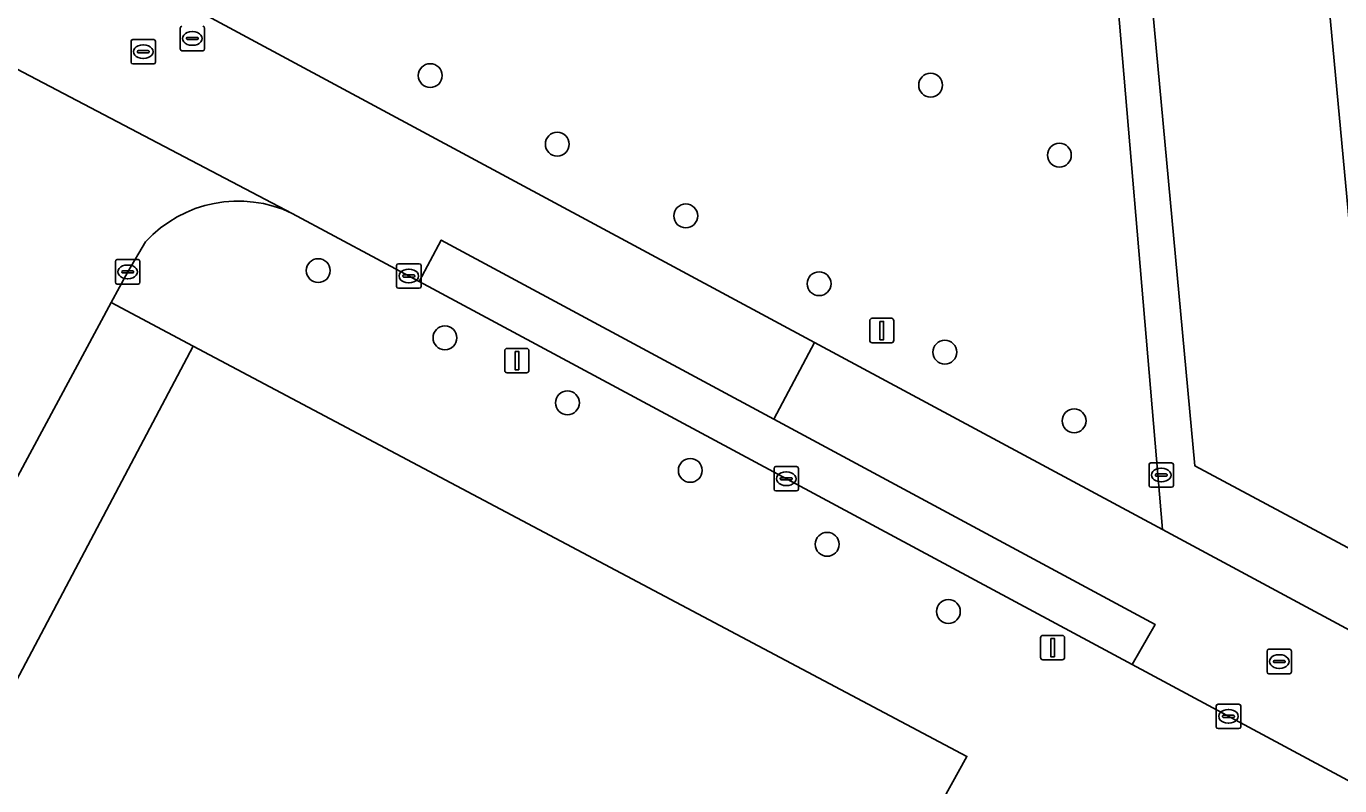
# Model space of a CAD drawing. Extents: x 159489 to 160304, y 383825 to 384531.
# Drawn here: x 159655.5 to 159709.3, y 384216.6 to 384247.7 of the extents above; entities that cross this region are included whole.
import ezdxf

# ---------------------------------------------------------------- set-up
doc = ezdxf.new("R2010")
doc.units = 0
for name, color, linetype in [('IMGEO_Boom', 7, 'Continuous'), ('IMGEO_Groenvoorziening', 7, 'Continuous'), ('IMGEO_Kolk', 7, 'Continuous'), ('IMGEO_Lichtmast', 7, 'Continuous'), ('IMGEO_Pand', 7, 'Continuous'), ('IMGEO_Parkeervlak_gesloten', 7, 'Continuous'), ('IMGEO_Rijbaan_lokaal_gesloten', 7, 'Continuous'), ('IMGEO_Rioolput', 7, 'Continuous'), ('IMGEO_Voetgangersgebied_gesloten', 7, 'Continuous'), ('IMGEO_Voetgangersgebied_open', 7, 'Continuous'), ('IMGEO_Voetpad_open', 7, 'Continuous')]:
    doc.layers.add(name, color=color, linetype=linetype)

msp = doc.modelspace()

# ---------------------------------------------------------------- linework, layer by layer
at = {"layer": 'IMGEO_Boom'}
for centre in [(159672.045, 384245.642), (159692.533, 384245.249), (159677.246, 384242.834), (159697.805, 384242.385), (159682.506, 384239.894), (159667.459, 384237.653), (159687.966, 384237.117), (159672.647, 384234.902), (159693.114, 384234.311), (159677.661, 384232.238), (159698.407, 384231.499), (159682.692, 384229.47), (159688.298, 384226.441), (159693.26, 384223.69)]:
    msp.add_circle(centre, 0.489, dxfattribs=at)
at = {"layer": 'IMGEO_Groenvoorziening'}
msp.add_lwpolyline([(159653.655, 384278.383), (159643.082, 384258.763), (159687.782, 384234.713), (159702.031, 384227.047), (159699.72, 384254.238)], dxfattribs=at)
at = {"layer": 'IMGEO_Kolk'}
for p, q in [((159659.155, 384237.177), (159659.155, 384238.029)), ((159659.23, 384238.103), (159660.082, 384238.103)), ((159659.643, 384237.883), (159659.668, 384237.883)), ((159660.156, 384238.029), (159660.156, 384237.177)), ((159670.667, 384237.007), (159670.667, 384237.859)), ((159670.742, 384237.933), (159671.594, 384237.933)), ((159671.668, 384237.859), (159671.668, 384237.007)), ((159659.414, 384237.597), (159659.414, 384237.609)), ((159659.852, 384237.56), (159659.454, 384237.56)), ((159659.457, 384237.646), (159659.855, 384237.646)), ((159659.666, 384237.323), (159659.641, 384237.323)), ((159659.898, 384237.609), (159659.898, 384237.597)), ((159670.926, 384237.427), (159670.926, 384237.439)), ((159671.364, 384237.39), (159670.966, 384237.39)), ((159670.969, 384237.476), (159671.367, 384237.476)), ((159671.155, 384237.713), (159671.18, 384237.713)), ((159671.41, 384237.439), (159671.41, 384237.427)), ((159660.082, 384237.103), (159659.23, 384237.103)), ((159671.594, 384236.933), (159670.742, 384236.933)), ((159671.178, 384237.153), (159671.153, 384237.153)), ((159686.12, 384228.701), (159686.12, 384229.553)), ((159686.195, 384229.627), (159687.047, 384229.627)), ((159686.608, 384229.407), (159686.633, 384229.407)), ((159687.121, 384229.553), (159687.121, 384228.701)), ((159701.475, 384228.853), (159701.475, 384229.705)), ((159701.55, 384229.779), (159702.402, 384229.779)), ((159701.734, 384229.273), (159701.734, 384229.285)), ((159701.777, 384229.322), (159702.175, 384229.322)), ((159701.963, 384229.559), (159701.988, 384229.559)), ((159702.218, 384229.285), (159702.218, 384229.273)), ((159702.476, 384229.705), (159702.476, 384228.853)), ((159686.379, 384229.121), (159686.379, 384229.133)), ((159686.817, 384229.084), (159686.419, 384229.084)), ((159686.422, 384229.17), (159686.82, 384229.17)), ((159686.631, 384228.847), (159686.606, 384228.847)), ((159686.863, 384229.133), (159686.863, 384229.121)), ((159702.402, 384228.779), (159701.55, 384228.779)), ((159702.172, 384229.236), (159701.774, 384229.236)), ((159701.986, 384228.999), (159701.961, 384228.999)), ((159687.047, 384228.627), (159686.195, 384228.627)), ((159704.228, 384218.968), (159704.228, 384219.82)), ((159704.303, 384219.894), (159705.155, 384219.894)), ((159704.716, 384219.674), (159704.741, 384219.674)), ((159705.229, 384219.82), (159705.229, 384218.968)), ((159704.487, 384219.388), (159704.487, 384219.4)), ((159704.925, 384219.351), (159704.527, 384219.351)), ((159704.53, 384219.437), (159704.928, 384219.437)), ((159704.739, 384219.114), (159704.714, 384219.114)), ((159704.971, 384219.4), (159704.971, 384219.388)), ((159705.155, 384218.894), (159704.303, 384218.894))]:
    msp.add_line(p, q, dxfattribs=at)
for points in [[(159659.155, 384237.177), (159659.155, 384238.029)], [(159659.23, 384238.103), (159660.082, 384238.103)], [(159660.156, 384238.029), (159660.156, 384237.177)], [(159670.667, 384237.007), (159670.667, 384237.859)], [(159670.742, 384237.933), (159671.594, 384237.933)], [(159671.668, 384237.859), (159671.668, 384237.007)], [(159660.082, 384237.103), (159659.23, 384237.103)], [(159671.594, 384236.933), (159670.742, 384236.933)], [(159686.12, 384228.701), (159686.12, 384229.553)], [(159686.195, 384229.627), (159687.047, 384229.627)], [(159687.121, 384229.553), (159687.121, 384228.701)], [(159701.475, 384228.853), (159701.475, 384229.705)], [(159701.55, 384229.779), (159702.402, 384229.779)], [(159702.476, 384229.705), (159702.476, 384228.853)], [(159702.402, 384228.779), (159701.55, 384228.779)], [(159687.047, 384228.627), (159686.195, 384228.627)], [(159704.228, 384218.968), (159704.228, 384219.82)], [(159704.303, 384219.894), (159705.155, 384219.894)], [(159705.229, 384219.82), (159705.229, 384218.968)], [(159705.155, 384218.894), (159704.303, 384218.894)]]:
    msp.add_lwpolyline(points, dxfattribs=at)
for centre, radius, start, end in [((159659.232, 384238.027), 0.0765, 91.552, 178.448), ((159659.232, 384238.027), 0.0765, 91.552, 178.448), ((159660.08, 384238.027), 0.0765, 1.552, 88.448), ((159660.08, 384238.027), 0.0765, 1.552, 88.448), ((159670.744, 384237.857), 0.0765, 91.552, 178.448), ((159670.744, 384237.857), 0.0765, 91.552, 178.448), ((159671.592, 384237.857), 0.0765, 1.552, 88.448), ((159671.592, 384237.857), 0.0765, 1.552, 88.448), ((159659.454, 384237.606), 0.0403, 85.8775, 175.7526), ((159659.451, 384237.596), 0.0366, 178.938, 274.7102), ((159659.855, 384237.603), 0.043, 264.8664, 352.4533), ((159659.859, 384237.608), 0.0386, 1.7309, 96.639), ((159670.966, 384237.436), 0.0403, 85.8775, 175.7526), ((159670.963, 384237.426), 0.0366, 178.938, 274.7102), ((159671.367, 384237.433), 0.043, 264.8664, 352.4533), ((159671.371, 384237.438), 0.0386, 1.7309, 96.639), ((159659.232, 384237.179), 0.0765, 181.552, 268.448), ((159659.232, 384237.179), 0.0765, 181.552, 268.448), ((159660.08, 384237.179), 0.0765, 271.552, 358.448), ((159660.08, 384237.179), 0.0765, 271.552, 358.448), ((159670.744, 384237.009), 0.0765, 181.552, 268.448), ((159670.744, 384237.009), 0.0765, 181.552, 268.448), ((159671.592, 384237.009), 0.0765, 271.552, 358.448), ((159671.592, 384237.009), 0.0765, 271.552, 358.448), ((159686.197, 384229.551), 0.0765, 91.552, 178.448), ((159686.197, 384229.551), 0.0765, 91.552, 178.448), ((159687.045, 384229.551), 0.0765, 1.552, 88.448), ((159687.045, 384229.551), 0.0765, 1.552, 88.448), ((159701.552, 384229.703), 0.0765, 91.552, 178.448), ((159701.552, 384229.703), 0.0765, 91.552, 178.448), ((159701.774, 384229.282), 0.0403, 85.8775, 175.7526), ((159701.771, 384229.272), 0.0366, 178.938, 274.7102), ((159702.175, 384229.279), 0.043, 264.8664, 352.4533), ((159702.179, 384229.284), 0.0386, 1.7309, 96.639), ((159702.4, 384229.703), 0.0765, 1.552, 88.448), ((159702.4, 384229.703), 0.0765, 1.552, 88.448), ((159686.419, 384229.13), 0.0403, 85.8775, 175.7526), ((159686.416, 384229.12), 0.0366, 178.938, 274.7102), ((159686.82, 384229.127), 0.043, 264.8664, 352.4533), ((159686.824, 384229.132), 0.0386, 1.7309, 96.639), ((159701.552, 384228.855), 0.0765, 181.552, 268.448), ((159701.552, 384228.855), 0.0765, 181.552, 268.448), ((159702.4, 384228.855), 0.0765, 271.552, 358.448), ((159702.4, 384228.855), 0.0765, 271.552, 358.448), ((159686.197, 384228.703), 0.0765, 181.552, 268.448), ((159686.197, 384228.703), 0.0765, 181.552, 268.448), ((159687.045, 384228.703), 0.0765, 271.552, 358.448), ((159687.045, 384228.703), 0.0765, 271.552, 358.448), ((159704.305, 384219.818), 0.0765, 91.552, 178.448), ((159704.305, 384219.818), 0.0765, 91.552, 178.448), ((159705.153, 384219.818), 0.0765, 1.552, 88.448), ((159705.153, 384219.818), 0.0765, 1.552, 88.448), ((159704.527, 384219.397), 0.0403, 85.8775, 175.7526), ((159704.524, 384219.387), 0.0366, 178.938, 274.7102), ((159704.928, 384219.394), 0.043, 264.8664, 352.4533), ((159704.932, 384219.399), 0.0386, 1.7309, 96.639), ((159704.305, 384218.97), 0.0765, 181.552, 268.448), ((159704.305, 384218.97), 0.0765, 181.552, 268.448), ((159705.153, 384218.97), 0.0765, 271.552, 358.448), ((159705.153, 384218.97), 0.0765, 271.552, 358.448)]:
    msp.add_arc(centre, radius, start, end, dxfattribs=at)
for centre, major_axis, ratio, start_param, end_param in [((159659.642, 384237.603), (-0.387, 0.002), 0.722429, 4.712389, 7.853982), ((159659.667, 384237.603), (-0.39, 0.002), 0.717154, 1.570796, 4.712389), ((159671.154, 384237.433), (-0.387, 0.002), 0.722429, 4.712389, 7.853982), ((159671.179, 384237.433), (-0.39, 0.002), 0.717154, 1.570796, 4.712389), ((159686.607, 384229.127), (-0.387, 0.002), 0.722429, 4.712389, 7.853982), ((159686.632, 384229.127), (-0.39, 0.002), 0.717154, 1.570796, 4.712389), ((159701.962, 384229.279), (-0.387, 0.002), 0.722429, 4.712389, 7.853982), ((159701.987, 384229.279), (-0.39, 0.002), 0.717154, 1.570796, 4.712389), ((159704.715, 384219.394), (-0.387, 0.002), 0.722429, 4.712389, 7.853982), ((159704.74, 384219.394), (-0.39, 0.002), 0.717154, 1.570796, 4.712389)]:
    msp.add_ellipse(centre, major_axis=major_axis, ratio=ratio, start_param=start_param, end_param=end_param, dxfattribs=at)
at = {"layer": 'IMGEO_Lichtmast'}
for p, q in [((159690.037, 384234.799), (159690.037, 384235.599)), ((159690.037, 384235.599), (159690.037, 384234.799)), ((159690.137, 384235.699), (159690.927, 384235.699)), ((159690.927, 384235.699), (159690.137, 384235.699)), ((159691.027, 384235.599), (159691.027, 384234.799)), ((159691.027, 384234.799), (159691.027, 384235.599)), ((159690.927, 384234.699), (159690.137, 384234.699)), ((159690.137, 384234.699), (159690.927, 384234.699)), ((159675.096, 384233.566), (159675.096, 384234.366)), ((159675.096, 384234.366), (159675.096, 384233.566)), ((159675.196, 384234.466), (159675.986, 384234.466)), ((159675.986, 384234.466), (159675.196, 384234.466)), ((159676.086, 384234.366), (159676.086, 384233.566)), ((159676.086, 384233.566), (159676.086, 384234.366)), ((159675.986, 384233.466), (159675.196, 384233.466)), ((159675.196, 384233.466), (159675.986, 384233.466)), ((159697.031, 384221.811), (159697.031, 384222.611)), ((159697.031, 384222.611), (159697.031, 384221.811)), ((159697.131, 384222.711), (159697.921, 384222.711)), ((159697.921, 384222.711), (159697.131, 384222.711)), ((159698.021, 384222.611), (159698.021, 384221.811)), ((159698.021, 384221.811), (159698.021, 384222.611)), ((159697.921, 384221.711), (159697.131, 384221.711)), ((159697.131, 384221.711), (159697.921, 384221.711))]:
    msp.add_line(p, q, dxfattribs=at)
for points in [[(159690.457, 384235.574), (159690.607, 384235.574), (159690.607, 384234.824), (159690.457, 384234.824), (159690.457, 384235.574)], [(159675.516, 384234.341), (159675.666, 384234.341), (159675.666, 384233.591), (159675.516, 384233.591), (159675.516, 384234.341)], [(159697.451, 384222.586), (159697.601, 384222.586), (159697.601, 384221.836), (159697.451, 384221.836), (159697.451, 384222.586)]]:
    msp.add_lwpolyline(points, dxfattribs=at)
for centre, start, end in [((159690.137, 384235.599), 90, 180), ((159690.137, 384235.599), 90, 180), ((159690.927, 384235.599), 0, 90), ((159690.927, 384235.599), 360, 90), ((159690.137, 384234.799), 180, 270), ((159690.137, 384234.799), 180, 270), ((159690.927, 384234.799), 270, 0), ((159690.927, 384234.799), 270, 0), ((159675.196, 384234.366), 90, 180), ((159675.196, 384234.366), 90, 180), ((159675.986, 384234.366), 0, 90), ((159675.986, 384234.366), 360, 90), ((159675.196, 384233.566), 180, 270), ((159675.196, 384233.566), 180, 270), ((159675.986, 384233.566), 270, 0), ((159675.986, 384233.566), 270, 0), ((159697.131, 384222.611), 90, 180), ((159697.131, 384222.611), 90, 180), ((159697.921, 384222.611), 0, 90), ((159697.921, 384222.611), 360, 90), ((159697.131, 384221.811), 180, 270), ((159697.131, 384221.811), 180, 270), ((159697.921, 384221.811), 270, 0), ((159697.921, 384221.811), 270, 0)]:
    msp.add_arc(centre, 0.1, start, end, dxfattribs=at)
at = {"layer": 'IMGEO_Pand'}
msp.add_lwpolyline([(159692.377, 384214.788), (159694.017, 384217.753), (159662.333, 384234.555), (159651.4, 384213.888)], dxfattribs=at)
at = {"layer": 'IMGEO_Parkeervlak_gesloten'}
msp.add_lwpolyline([(159686.109, 384231.571), (159672.497, 384238.902), (159671.595, 384237.203), (159700.79, 384221.512), (159701.722, 384223.162)], close=True, dxfattribs=at)
at = {"layer": 'IMGEO_Rijbaan_lokaal_gesloten'}
for points in [[(159653.711, 384246.637), (159666.397, 384239.997), (159671.595, 384237.203), (159672.497, 384238.902), (159686.109, 384231.571), (159687.782, 384234.713), (159643.082, 384258.763)], [(159666.397, 384239.997), (159653.711, 384246.637)], [(159636.525, 384194.583), (159640.934, 384202.788), (159639.307, 384203.695), (159640.5, 384205.922), (159642.138, 384205.059), (159643.404, 384207.416), (159644.131, 384208.747), (159647.908, 384215.784), (159651.321, 384222.115), (159658.978, 384236.342), (159659.656, 384237.603), (159660.392, 384238.832)], [(159759.321, 384196.257), (159757.536, 384197.201), (159751.393, 384200.54), (159714.889, 384220.13), (159702.031, 384227.047), (159687.782, 384234.713), (159686.109, 384231.571), (159701.722, 384223.162), (159700.79, 384221.512), (159716.588, 384213.02), (159717.497, 384214.699), (159780.53, 384180.797), (159779.651, 384179.125), (159784.074, 384176.748)]]:
    msp.add_lwpolyline(points, dxfattribs=at)
msp.add_arc((159664.177, 384235.38), 5.123, 64.3224, 137.6361, dxfattribs=at)
at = {"layer": 'IMGEO_Rioolput'}
for p, q in [((159661.803, 384246.737), (159661.803, 384247.589)), ((159662.804, 384247.589), (159662.804, 384246.737)), ((159659.794, 384246.195), (159659.794, 384247.047)), ((159659.869, 384247.121), (159660.721, 384247.121)), ((159660.795, 384247.047), (159660.795, 384246.195)), ((159662.062, 384247.157), (159662.062, 384247.169)), ((159662.5, 384247.12), (159662.102, 384247.12)), ((159662.105, 384247.206), (159662.503, 384247.206)), ((159662.291, 384247.443), (159662.316, 384247.443)), ((159662.546, 384247.169), (159662.546, 384247.157)), ((159660.053, 384246.615), (159660.053, 384246.627)), ((159660.491, 384246.578), (159660.093, 384246.578)), ((159660.096, 384246.664), (159660.494, 384246.664)), ((159660.282, 384246.901), (159660.307, 384246.901)), ((159660.537, 384246.627), (159660.537, 384246.615)), ((159662.73, 384246.663), (159661.878, 384246.663)), ((159662.314, 384246.883), (159662.289, 384246.883)), ((159660.721, 384246.121), (159659.869, 384246.121)), ((159660.305, 384246.341), (159660.28, 384246.341)), ((159706.308, 384221.214), (159706.308, 384222.066)), ((159706.383, 384222.14), (159707.235, 384222.14)), ((159706.796, 384221.92), (159706.821, 384221.92)), ((159707.309, 384222.066), (159707.309, 384221.214)), ((159706.567, 384221.634), (159706.567, 384221.646)), ((159707.005, 384221.597), (159706.607, 384221.597)), ((159706.61, 384221.683), (159707.008, 384221.683)), ((159706.819, 384221.36), (159706.794, 384221.36)), ((159707.051, 384221.646), (159707.051, 384221.634)), ((159707.235, 384221.14), (159706.383, 384221.14))]:
    msp.add_line(p, q, dxfattribs=at)
for points in [[(159661.803, 384246.737), (159661.803, 384247.589)], [(159662.804, 384247.589), (159662.804, 384246.737)], [(159659.794, 384246.195), (159659.794, 384247.047)], [(159659.869, 384247.121), (159660.721, 384247.121)], [(159660.795, 384247.047), (159660.795, 384246.195)], [(159662.73, 384246.663), (159661.878, 384246.663)], [(159660.721, 384246.121), (159659.869, 384246.121)], [(159706.308, 384221.214), (159706.308, 384222.066)], [(159706.383, 384222.14), (159707.235, 384222.14)], [(159707.309, 384222.066), (159707.309, 384221.214)], [(159707.235, 384221.14), (159706.383, 384221.14)]]:
    msp.add_lwpolyline(points, dxfattribs=at)
for centre, radius, start, end in [((159661.88, 384247.587), 0.0765, 91.552, 178.448), ((159661.88, 384247.587), 0.0765, 91.552, 178.448), ((159662.728, 384247.587), 0.0765, 1.552, 88.448), ((159662.728, 384247.587), 0.0765, 1.552, 88.448), ((159659.871, 384247.045), 0.0765, 91.552, 178.448), ((159659.871, 384247.045), 0.0765, 91.552, 178.448), ((159660.719, 384247.045), 0.0765, 1.552, 88.448), ((159660.719, 384247.045), 0.0765, 1.552, 88.448), ((159662.102, 384247.166), 0.0403, 85.8775, 175.7526), ((159662.099, 384247.156), 0.0366, 178.938, 274.7102), ((159662.503, 384247.163), 0.043, 264.8664, 352.4533), ((159662.507, 384247.168), 0.0386, 1.7309, 96.639), ((159660.093, 384246.624), 0.0403, 85.8775, 175.7526), ((159660.09, 384246.614), 0.0366, 178.938, 274.7102), ((159660.494, 384246.621), 0.043, 264.8664, 352.4533), ((159660.498, 384246.626), 0.0386, 1.7309, 96.639), ((159661.88, 384246.739), 0.0765, 181.552, 268.448), ((159661.88, 384246.739), 0.0765, 181.552, 268.448), ((159662.728, 384246.739), 0.0765, 271.552, 358.448), ((159662.728, 384246.739), 0.0765, 271.552, 358.448), ((159659.871, 384246.197), 0.0765, 181.552, 268.448), ((159659.871, 384246.197), 0.0765, 181.552, 268.448), ((159660.719, 384246.197), 0.0765, 271.552, 358.448), ((159660.719, 384246.197), 0.0765, 271.552, 358.448), ((159706.385, 384222.064), 0.0765, 91.552, 178.448), ((159706.385, 384222.064), 0.0765, 91.552, 178.448), ((159707.233, 384222.064), 0.0765, 1.552, 88.448), ((159707.233, 384222.064), 0.0765, 1.552, 88.448), ((159706.385, 384221.216), 0.0765, 181.552, 268.448), ((159706.385, 384221.216), 0.0765, 181.552, 268.448), ((159706.607, 384221.643), 0.0403, 85.8775, 175.7526), ((159706.604, 384221.633), 0.0366, 178.938, 274.7102), ((159707.008, 384221.64), 0.043, 264.8664, 352.4533), ((159707.012, 384221.645), 0.0386, 1.7309, 96.639), ((159707.233, 384221.216), 0.0765, 271.552, 358.448), ((159707.233, 384221.216), 0.0765, 271.552, 358.448)]:
    msp.add_arc(centre, radius, start, end, dxfattribs=at)
for centre, major_axis, ratio, start_param, end_param in [((159662.29, 384247.163), (-0.387, 0.002), 0.722429, 4.712389, 7.853982), ((159662.315, 384247.163), (-0.39, 0.002), 0.717154, 1.570796, 4.712389), ((159660.281, 384246.621), (-0.387, 0.002), 0.722429, 4.712389, 7.853982), ((159660.306, 384246.621), (-0.39, 0.002), 0.717154, 1.570796, 4.712389), ((159706.795, 384221.64), (-0.387, 0.002), 0.722429, 4.712389, 7.853982), ((159706.82, 384221.64), (-0.39, 0.002), 0.717154, 1.570796, 4.712389)]:
    msp.add_ellipse(centre, major_axis=major_axis, ratio=ratio, start_param=start_param, end_param=end_param, dxfattribs=at)
at = {"layer": 'IMGEO_Voetgangersgebied_gesloten'}
for points in [[(159711.716, 384258.252), (159698.746, 384265.2), (159699.162, 384260.982), (159699.72, 384254.238), (159702.031, 384227.047), (159714.889, 384220.13), (159712.68, 384246.741), (159712.104, 384253.438)], [(159708.59, 384251.245), (159710.976, 384225.573), (159703.357, 384229.654), (159700.981, 384255.359)]]:
    msp.add_lwpolyline(points, close=True, dxfattribs=at)
at = {"layer": 'IMGEO_Voetgangersgebied_open'}
msp.add_lwpolyline([(159708.59, 384251.245), (159700.981, 384255.359), (159703.357, 384229.654), (159710.976, 384225.573)], close=True, dxfattribs=at)
at = {"layer": 'IMGEO_Voetpad_open'}
for points in [[(159716.588, 384213.02), (159700.79, 384221.512), (159671.595, 384237.203), (159666.397, 384239.997)], [(159660.392, 384238.832), (159659.656, 384237.603), (159658.978, 384236.342), (159662.333, 384234.555), (159694.017, 384217.753), (159692.377, 384214.788)]]:
    msp.add_lwpolyline(points, dxfattribs=at)
msp.add_lwpolyline([(159662.333, 384234.555), (159658.978, 384236.342), (159651.321, 384222.115), (159647.908, 384215.784), (159648.7, 384215.354), (159651.4, 384213.888)], close=True, dxfattribs=at)
msp.add_arc((159664.177, 384235.38), 5.123, 64.3224, 137.6361, dxfattribs=at)

doc.saveas('drawing.dxf')
